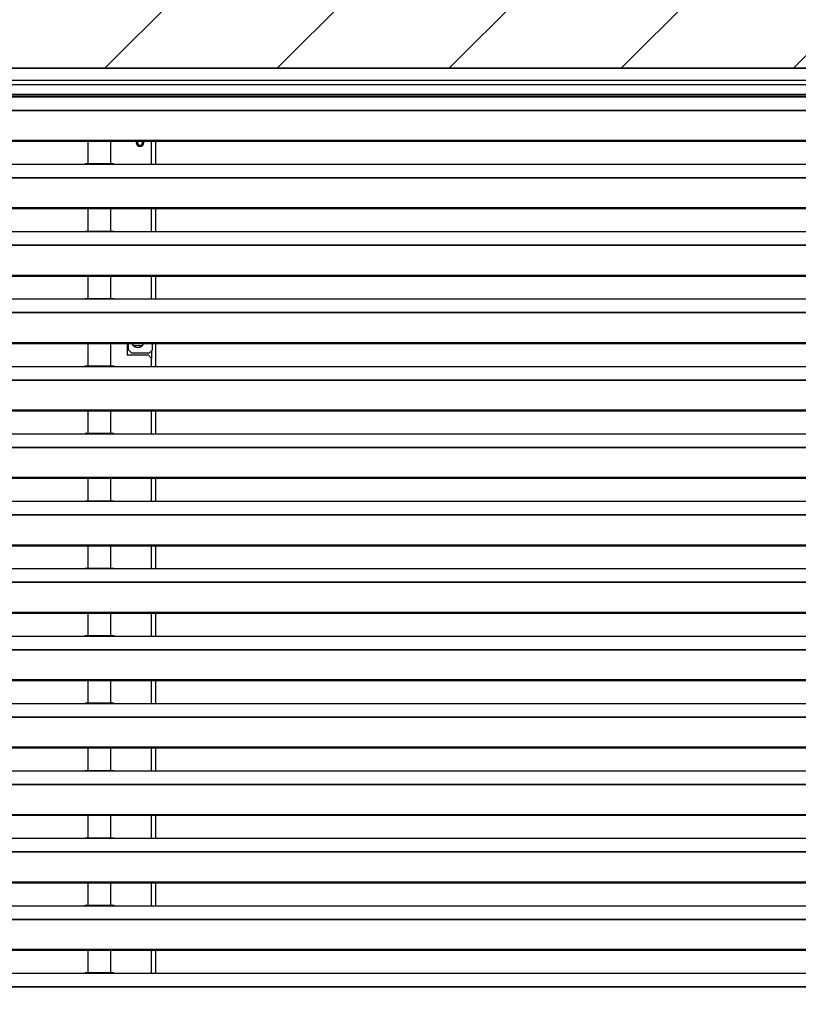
# Model space of a CAD drawing. Header units: millimetres. Extents: x 0 to 39025, y -31299 to 8400.
# Tile 366 of 373: x 15606 to 16114, y 6657 to 7300. Entities that reach past the tile are written whole.
import ezdxf

# ---------------------------------------------------------------- set-up
doc = ezdxf.new("R2010")
doc.units = ezdxf.units.MM
doc.layers.add('ODMIKI funkcionalni', color=253, linetype='Continuous')

# ---------------------------------------------------------------- blocks, each defined once
blk = doc.blocks.new('*U55')
at = {"lineweight": 25}
for points in [[(1148.95, 1255.59), (1148.95, 1255.59), (1.05, 1255.59), (1.05, 1255.59)], [(1.05, 1255.59), (1.05, 1255.59), (1148.95, 1255.59), (1148.95, 1255.59)], [(1.05, 1247.81), (1.05, 1247.81), (1148.95, 1247.81), (1148.95, 1247.81)], [(1145.5, 1244.89), (1145.5, 1244.89), (4.5, 1244.89), (4.5, 1244.89)], [(4.5, 1238.75), (4.5, 1238.75), (1145.5, 1238.75), (1145.5, 1238.75)], [(4.5, 1237.7), (4.5, 1237.7), (1145.5, 1237.7), (1145.5, 1237.7)], [(42, 1237.06), (42, 1237.06), (225, 1237.06), (225, 1237.06)], [(225, 1237.06), (225, 1237.06), (247, 1237.06), (247, 1237.06)], [(245.31, 1237.14), (245.31, 1237.14), (226.65, 1237.14), (226.65, 1237.14)], [(247, 1237.06), (247, 1237.06), (818, 1237.06), (818, 1237.06)], [(16.21, 1228.34), (16.21, 1228.34), (1133.33, 1228.34), (1133.33, 1228.34)], [(16.21, 1228.12), (16.21, 1228.12), (1133.33, 1228.12), (1133.33, 1228.12)], [(7.21, 1208.7), (7.21, 1208.7), (1142.79, 1208.7), (1142.79, 1208.7)], [(7.21, 1208.04), (7.21, 1208.04), (1142.79, 1208.04), (1142.79, 1208.04)], [(228.5, 1208.04), (228.5, 1208.04), (228.5, 1193.16), (228.5, 1193.16)], [(243.5, 1193.16), (243.5, 1193.16), (243.5, 1208.04), (243.5, 1208.04)], [(265, 1207.1), (265, 1207.1), (264.82, 1208.04), (264.82, 1208.04)], [(270, 1193.08), (270, 1193.08), (270, 1208.04), (270, 1208.04)], [(272.5, 1208.04), (272.5, 1208.04), (272.5, 1193.08), (272.5, 1193.08)], [(42, 1193.08), (42, 1193.08), (225, 1193.08), (225, 1193.08)], [(225, 1193.08), (225, 1193.08), (247, 1193.08), (247, 1193.08)], [(245.31, 1193.16), (245.31, 1193.16), (226.65, 1193.16), (226.65, 1193.16)], [(247, 1193.08), (247, 1193.08), (818, 1193.08), (818, 1193.08)], [(16.21, 1184.37), (16.21, 1184.37), (1133.33, 1184.37), (1133.33, 1184.37)], [(16.21, 1184.15), (16.21, 1184.15), (1133.33, 1184.15), (1133.33, 1184.15)], [(7.21, 1164.72), (7.21, 1164.72), (1142.79, 1164.72), (1142.79, 1164.72)], [(7.21, 1164.07), (7.21, 1164.07), (1142.79, 1164.07), (1142.79, 1164.07)], [(228.5, 1164.07), (228.5, 1164.07), (228.5, 1149.19), (228.5, 1149.19)], [(243.5, 1149.19), (243.5, 1149.19), (243.5, 1164.07), (243.5, 1164.07)], [(270, 1149.11), (270, 1149.11), (270, 1164.07), (270, 1164.07)], [(272.5, 1164.07), (272.5, 1164.07), (272.5, 1149.11), (272.5, 1149.11)], [(42, 1149.11), (42, 1149.11), (225, 1149.11), (225, 1149.11)], [(225, 1149.11), (225, 1149.11), (247, 1149.11), (247, 1149.11)], [(245.31, 1149.19), (245.31, 1149.19), (226.65, 1149.19), (226.65, 1149.19)], [(247, 1149.11), (247, 1149.11), (818, 1149.11), (818, 1149.11)], [(16.21, 1140.4), (16.21, 1140.4), (1133.33, 1140.4), (1133.33, 1140.4)], [(16.21, 1140.18), (16.21, 1140.18), (1133.33, 1140.18), (1133.33, 1140.18)], [(7.21, 1120.75), (7.21, 1120.75), (1142.79, 1120.75), (1142.79, 1120.75)], [(7.21, 1120.1), (7.21, 1120.1), (1142.79, 1120.1), (1142.79, 1120.1)], [(228.5, 1120.1), (228.5, 1120.1), (228.5, 1105.21), (228.5, 1105.21)], [(243.5, 1105.21), (243.5, 1105.21), (243.5, 1120.1), (243.5, 1120.1)], [(270, 1105.13), (270, 1105.13), (270, 1120.1), (270, 1120.1)], [(272.5, 1120.1), (272.5, 1120.1), (272.5, 1105.13), (272.5, 1105.13)], [(42, 1105.13), (42, 1105.13), (225, 1105.13), (225, 1105.13)], [(225, 1105.13), (225, 1105.13), (247, 1105.13), (247, 1105.13)], [(245.31, 1105.21), (245.31, 1105.21), (226.65, 1105.21), (226.65, 1105.21)], [(247, 1105.13), (247, 1105.13), (818, 1105.13), (818, 1105.13)], [(16.21, 1096.42), (16.21, 1096.42), (1133.33, 1096.42), (1133.33, 1096.42)], [(16.21, 1096.2), (16.21, 1096.2), (1133.33, 1096.2), (1133.33, 1096.2)], [(7.21, 1076.77), (7.21, 1076.77), (1142.79, 1076.77), (1142.79, 1076.77)], [(7.21, 1076.12), (7.21, 1076.12), (1142.79, 1076.12), (1142.79, 1076.12)], [(228.5, 1076.12), (228.5, 1076.12), (228.5, 1061.24), (228.5, 1061.24)], [(243.5, 1061.24), (243.5, 1061.24), (243.5, 1076.12), (243.5, 1076.12)], [(254, 1076.12), (254, 1076.12), (254, 1068.4), (254, 1068.4)], [(254.5, 1073.42), (254.5, 1073.42), (254, 1072.92), (254, 1072.92)], [(254.5, 1073.42), (254.5, 1073.42), (255, 1073.42), (255, 1073.42)], [(255, 1071.91), (255, 1071.91), (255, 1076.12), (255, 1076.12)], [(263.7, 1074.47), (263.7, 1074.47), (258.3, 1074.47), (258.3, 1074.47)], [(270.7, 1071.91), (270.7, 1071.91), (270.7, 1076.12), (270.7, 1076.12)], [(272.5, 1076.12), (272.5, 1076.12), (272.5, 1061.16), (272.5, 1061.16)], [(268, 1068.4), (268, 1068.4), (254, 1068.4), (254, 1068.4)], [(255, 1071.91), (255, 1071.91), (257, 1069.91), (257, 1069.91)], [(257, 1069.91), (257, 1069.91), (268.7, 1069.91), (268.7, 1069.91)], [(270, 1066.38), (270, 1066.38), (268, 1068.4), (268, 1068.4)], [(268.7, 1069.91), (268.7, 1069.91), (270.7, 1071.91), (270.7, 1071.91)], [(270, 1071.21), (270, 1071.21), (270, 1066.38), (270, 1066.38)], [(270, 1061.16), (270, 1061.16), (270, 1066.38), (270, 1066.38)], [(42, 1061.16), (42, 1061.16), (225, 1061.16), (225, 1061.16)], [(225, 1061.16), (225, 1061.16), (247, 1061.16), (247, 1061.16)], [(245.31, 1061.24), (245.31, 1061.24), (226.65, 1061.24), (226.65, 1061.24)], [(247, 1061.16), (247, 1061.16), (818, 1061.16), (818, 1061.16)], [(16.21, 1052.45), (16.21, 1052.45), (1133.33, 1052.45), (1133.33, 1052.45)], [(16.21, 1052.23), (16.21, 1052.23), (1133.33, 1052.23), (1133.33, 1052.23)], [(7.21, 1032.8), (7.21, 1032.8), (1142.79, 1032.8), (1142.79, 1032.8)], [(7.21, 1032.14), (7.21, 1032.14), (1142.79, 1032.14), (1142.79, 1032.14)], [(228.5, 1032.14), (228.5, 1032.14), (228.5, 1017.27), (228.5, 1017.27)], [(243.5, 1017.27), (243.5, 1017.27), (243.5, 1032.14), (243.5, 1032.14)], [(270, 1017.19), (270, 1017.19), (270, 1032.14), (270, 1032.14)], [(272.5, 1032.14), (272.5, 1032.14), (272.5, 1017.19), (272.5, 1017.19)], [(42, 1017.19), (42, 1017.19), (225, 1017.19), (225, 1017.19)], [(225, 1017.19), (225, 1017.19), (247, 1017.19), (247, 1017.19)], [(245.31, 1017.27), (245.31, 1017.27), (226.65, 1017.27), (226.65, 1017.27)], [(247, 1017.19), (247, 1017.19), (818, 1017.19), (818, 1017.19)], [(16.21, 1008.47), (16.21, 1008.47), (1133.33, 1008.47), (1133.33, 1008.47)], [(16.21, 1008.25), (16.21, 1008.25), (1133.33, 1008.25), (1133.33, 1008.25)], [(7.21, 988.83), (7.21, 988.83), (1142.79, 988.83), (1142.79, 988.83)], [(7.21, 988.17), (7.21, 988.17), (1142.79, 988.17), (1142.79, 988.17)], [(228.5, 988.17), (228.5, 988.17), (228.5, 973.29), (228.5, 973.29)], [(243.5, 973.29), (243.5, 973.29), (243.5, 988.17), (243.5, 988.17)], [(270, 973.21), (270, 973.21), (270, 988.17), (270, 988.17)], [(272.5, 988.17), (272.5, 988.17), (272.5, 973.21), (272.5, 973.21)], [(42, 973.21), (42, 973.21), (225, 973.21), (225, 973.21)], [(225, 973.21), (225, 973.21), (247, 973.21), (247, 973.21)], [(245.31, 973.29), (245.31, 973.29), (226.65, 973.29), (226.65, 973.29)], [(247, 973.21), (247, 973.21), (818, 973.21), (818, 973.21)], [(16.21, 964.5), (16.21, 964.5), (1133.33, 964.5), (1133.33, 964.5)], [(16.21, 964.28), (16.21, 964.28), (1133.33, 964.28), (1133.33, 964.28)], [(7.21, 944.85), (7.21, 944.85), (1142.79, 944.85), (1142.79, 944.85)], [(7.21, 944.2), (7.21, 944.2), (1142.79, 944.2), (1142.79, 944.2)], [(228.5, 944.2), (228.5, 944.2), (228.5, 929.32), (228.5, 929.32)], [(243.5, 929.32), (243.5, 929.32), (243.5, 944.2), (243.5, 944.2)], [(270, 929.24), (270, 929.24), (270, 944.2), (270, 944.2)], [(272.5, 944.2), (272.5, 944.2), (272.5, 929.24), (272.5, 929.24)], [(42, 929.24), (42, 929.24), (225, 929.24), (225, 929.24)], [(225, 929.24), (225, 929.24), (247, 929.24), (247, 929.24)], [(245.31, 929.32), (245.31, 929.32), (226.65, 929.32), (226.65, 929.32)], [(247, 929.24), (247, 929.24), (818, 929.24), (818, 929.24)], [(16.21, 920.53), (16.21, 920.53), (1133.33, 920.53), (1133.33, 920.53)], [(16.21, 920.31), (16.21, 920.31), (1133.33, 920.31), (1133.33, 920.31)], [(7.21, 900.88), (7.21, 900.88), (1142.79, 900.88), (1142.79, 900.88)], [(7.21, 900.23), (7.21, 900.23), (1142.79, 900.23), (1142.79, 900.23)], [(228.5, 900.23), (228.5, 900.23), (228.5, 885.34), (228.5, 885.34)], [(243.5, 885.34), (243.5, 885.34), (243.5, 900.23), (243.5, 900.23)], [(270, 885.26), (270, 885.26), (270, 900.23), (270, 900.23)], [(272.5, 900.23), (272.5, 900.23), (272.5, 885.26), (272.5, 885.26)], [(42, 885.26), (42, 885.26), (225, 885.26), (225, 885.26)], [(225, 885.26), (225, 885.26), (247, 885.26), (247, 885.26)], [(245.31, 885.34), (245.31, 885.34), (226.65, 885.34), (226.65, 885.34)], [(247, 885.26), (247, 885.26), (818, 885.26), (818, 885.26)], [(16.21, 876.55), (16.21, 876.55), (1133.33, 876.55), (1133.33, 876.55)], [(16.21, 876.33), (16.21, 876.33), (1133.33, 876.33), (1133.33, 876.33)], [(7.21, 856.9), (7.21, 856.9), (1142.79, 856.9), (1142.79, 856.9)], [(7.21, 856.25), (7.21, 856.25), (1142.79, 856.25), (1142.79, 856.25)], [(228.5, 856.25), (228.5, 856.25), (228.5, 841.37), (228.5, 841.37)], [(243.5, 841.37), (243.5, 841.37), (243.5, 856.25), (243.5, 856.25)], [(270, 841.29), (270, 841.29), (270, 856.25), (270, 856.25)], [(272.5, 856.25), (272.5, 856.25), (272.5, 841.29), (272.5, 841.29)], [(245.31, 841.37), (245.31, 841.37), (226.65, 841.37), (226.65, 841.37)], [(42, 841.29), (42, 841.29), (225, 841.29), (225, 841.29)], [(225, 841.29), (225, 841.29), (247, 841.29), (247, 841.29)], [(247, 841.29), (247, 841.29), (818, 841.29), (818, 841.29)], [(16.21, 832.58), (16.21, 832.58), (1133.33, 832.58), (1133.33, 832.58)], [(16.21, 832.36), (16.21, 832.36), (1133.33, 832.36), (1133.33, 832.36)], [(7.21, 812.93), (7.21, 812.93), (1142.79, 812.93), (1142.79, 812.93)], [(7.21, 812.28), (7.21, 812.28), (1142.79, 812.28), (1142.79, 812.28)], [(228.5, 812.28), (228.5, 812.28), (228.5, 797.4), (228.5, 797.4)], [(243.5, 797.4), (243.5, 797.4), (243.5, 812.28), (243.5, 812.28)], [(270, 797.32), (270, 797.32), (270, 812.28), (270, 812.28)], [(272.5, 812.28), (272.5, 812.28), (272.5, 797.32), (272.5, 797.32)], [(42, 797.32), (42, 797.32), (225, 797.32), (225, 797.32)], [(225, 797.32), (225, 797.32), (247, 797.32), (247, 797.32)], [(245.31, 797.4), (245.31, 797.4), (226.65, 797.4), (226.65, 797.4)], [(247, 797.32), (247, 797.32), (818, 797.32), (818, 797.32)], [(16.21, 788.61), (16.21, 788.61), (1133.33, 788.61), (1133.33, 788.61)], [(16.21, 788.38), (16.21, 788.38), (1133.33, 788.38), (1133.33, 788.38)], [(7.21, 768.96), (7.21, 768.96), (1142.79, 768.96), (1142.79, 768.96)], [(7.21, 768.31), (7.21, 768.31), (1142.79, 768.31), (1142.79, 768.31)], [(228.5, 768.31), (228.5, 768.31), (228.5, 753.42), (228.5, 753.42)], [(243.5, 753.42), (243.5, 753.42), (243.5, 768.31), (243.5, 768.31)], [(270, 753.34), (270, 753.34), (270, 768.31), (270, 768.31)], [(272.5, 768.31), (272.5, 768.31), (272.5, 753.34), (272.5, 753.34)], [(42, 753.34), (42, 753.34), (225, 753.34), (225, 753.34)], [(225, 753.34), (225, 753.34), (247, 753.34), (247, 753.34)], [(245.31, 753.42), (245.31, 753.42), (226.65, 753.42), (226.65, 753.42)], [(247, 753.34), (247, 753.34), (818, 753.34), (818, 753.34)], [(16.21, 744.64), (16.21, 744.64), (1133.33, 744.64), (1133.33, 744.64)], [(16.21, 744.42), (16.21, 744.42), (1133.33, 744.42), (1133.33, 744.42)], [(7.21, 724.98), (7.21, 724.98), (1142.79, 724.98), (1142.79, 724.98)], [(7.21, 724.33), (7.21, 724.33), (1142.79, 724.33), (1142.79, 724.33)], [(228.5, 724.33), (228.5, 724.33), (228.5, 709.45), (228.5, 709.45)], [(243.5, 709.45), (243.5, 709.45), (243.5, 724.33), (243.5, 724.33)], [(270, 709.37), (270, 709.37), (270, 724.33), (270, 724.33)], [(272.5, 724.33), (272.5, 724.33), (272.5, 709.37), (272.5, 709.37)], [(42, 709.37), (42, 709.37), (225, 709.37), (225, 709.37)], [(225, 709.37), (225, 709.37), (247, 709.37), (247, 709.37)], [(245.31, 709.45), (245.31, 709.45), (226.65, 709.45), (226.65, 709.45)], [(247, 709.37), (247, 709.37), (818, 709.37), (818, 709.37)], [(16.21, 700.66), (16.21, 700.66), (1133.33, 700.66), (1133.33, 700.66)], [(16.21, 700.44), (16.21, 700.44), (1133.33, 700.44), (1133.33, 700.44)], [(7.21, 681.01), (7.21, 681.01), (1142.79, 681.01), (1142.79, 681.01)], [(7.21, 680.36), (7.21, 680.36), (1142.79, 680.36), (1142.79, 680.36)], [(228.5, 680.36), (228.5, 680.36), (228.5, 665.48), (228.5, 665.48)], [(243.5, 665.48), (243.5, 665.48), (243.5, 680.36), (243.5, 680.36)], [(270, 665.39), (270, 665.39), (270, 680.36), (270, 680.36)], [(272.5, 680.36), (272.5, 680.36), (272.5, 665.39), (272.5, 665.39)], [(42, 665.39), (42, 665.39), (225, 665.39), (225, 665.39)], [(225, 665.39), (225, 665.39), (247, 665.39), (247, 665.39)], [(245.31, 665.48), (245.31, 665.48), (226.65, 665.48), (226.65, 665.48)], [(247, 665.39), (247, 665.39), (818, 665.39), (818, 665.39)], [(16.21, 656.68), (16.21, 656.68), (1133.33, 656.68), (1133.33, 656.68)], [(16.21, 656.46), (16.21, 656.46), (1133.33, 656.46), (1133.33, 656.46)]]:
    blk.add_open_spline(points, degree=3, dxfattribs=at)
for points, knots in [([(225, 1237.06), (225, 1237.06), (226.12, 1237.11), (226.12, 1237.11), (226.12, 1237.11), (226.65, 1237.11), (226.65, 1237.11)], [0, 0, 0, 0, 1, 1, 1, 2, 2, 2, 2]), ([(245.31, 1237.11), (245.31, 1237.11), (245.84, 1237.11), (245.84, 1237.11), (245.84, 1237.11), (247, 1237.06), (247, 1237.06)], [0, 0, 0, 0, 1, 1, 1, 2, 2, 2, 2]), ([(260.18, 1208.04), (260.18, 1208.04), (260, 1207.1), (260, 1207.1), (260, 1207.1), (260.19, 1206.14), (260.19, 1206.14), (260.19, 1206.14), (260.73, 1205.33), (260.73, 1205.33), (260.73, 1205.33), (261.54, 1204.78), (261.54, 1204.78), (261.54, 1204.78), (262.5, 1204.59), (262.5, 1204.59), (262.5, 1204.59), (263.45, 1204.78), (263.45, 1204.78), (263.45, 1204.78), (264.27, 1205.33), (264.27, 1205.33), (264.27, 1205.33), (264.81, 1206.14), (264.81, 1206.14), (264.81, 1206.14), (265, 1207.1), (265, 1207.1)], [0, 0, 0, 0, 1, 1, 1, 2, 2, 2, 3, 3, 3, 4, 4, 4, 5, 5, 5, 6, 6, 6, 7, 7, 7, 8, 8, 8, 9, 9, 9, 9]), ([(261.08, 1208.04), (261.08, 1208.04), (260.93, 1207.75), (260.93, 1207.75), (260.93, 1207.75), (260.8, 1207.1), (260.8, 1207.1), (260.8, 1207.1), (260.93, 1206.45), (260.93, 1206.45), (260.93, 1206.45), (261.3, 1205.9), (261.3, 1205.9), (261.3, 1205.9), (261.85, 1205.52), (261.85, 1205.52), (261.85, 1205.52), (262.5, 1205.39), (262.5, 1205.39), (262.5, 1205.39), (263.15, 1205.52), (263.15, 1205.52), (263.15, 1205.52), (263.7, 1205.9), (263.7, 1205.9), (263.7, 1205.9), (264.07, 1206.45), (264.07, 1206.45), (264.07, 1206.45), (264.2, 1207.1), (264.2, 1207.1)], [0, 0, 0, 0, 1, 1, 1, 2, 2, 2, 3, 3, 3, 4, 4, 4, 5, 5, 5, 6, 6, 6, 7, 7, 7, 8, 8, 8, 9, 9, 9, 10, 10, 10, 10]), ([(264.2, 1207.1), (264.2, 1207.1), (264.07, 1207.75), (264.07, 1207.75), (264.07, 1207.75), (263.92, 1208.04), (263.92, 1208.04)], [0, 0, 0, 0, 1, 1, 1, 2, 2, 2, 2]), ([(225, 1193.08), (225, 1193.08), (226.12, 1193.13), (226.12, 1193.13), (226.12, 1193.13), (226.65, 1193.14), (226.65, 1193.14)], [0, 0, 0, 0, 1, 1, 1, 2, 2, 2, 2]), ([(245.31, 1193.14), (245.31, 1193.14), (245.84, 1193.14), (245.84, 1193.14), (245.84, 1193.14), (247, 1193.08), (247, 1193.08)], [0, 0, 0, 0, 1, 1, 1, 2, 2, 2, 2]), ([(225, 1149.11), (225, 1149.11), (226.12, 1149.16), (226.12, 1149.16), (226.12, 1149.16), (226.65, 1149.16), (226.65, 1149.16)], [0, 0, 0, 0, 1, 1, 1, 2, 2, 2, 2]), ([(245.31, 1149.16), (245.31, 1149.16), (245.84, 1149.16), (245.84, 1149.16), (245.84, 1149.16), (247, 1149.11), (247, 1149.11)], [0, 0, 0, 0, 1, 1, 1, 2, 2, 2, 2]), ([(225, 1105.13), (225, 1105.13), (226.12, 1105.19), (226.12, 1105.19), (226.12, 1105.19), (226.65, 1105.19), (226.65, 1105.19)], [0, 0, 0, 0, 1, 1, 1, 2, 2, 2, 2]), ([(245.31, 1105.2), (245.31, 1105.2), (245.84, 1105.19), (245.84, 1105.19), (245.84, 1105.19), (247, 1105.13), (247, 1105.13)], [0, 0, 0, 0, 1, 1, 1, 2, 2, 2, 2]), ([(255, 1074.16), (255, 1074.16), (254.81, 1074.15), (254.81, 1074.15), (254.81, 1074.15), (254, 1074.08), (254, 1074.08)], [0, 0, 0, 0, 1, 1, 1, 2, 2, 2, 2]), ([(257.22, 1076.12), (257.22, 1076.12), (257.76, 1075.08), (257.76, 1075.08), (257.76, 1075.08), (258.65, 1074.19), (258.65, 1074.19), (258.65, 1074.19), (259.76, 1073.62), (259.76, 1073.62), (259.76, 1073.62), (261, 1073.42), (261, 1073.42), (261, 1073.42), (262.23, 1073.62), (262.23, 1073.62), (262.23, 1073.62), (263.35, 1074.19), (263.35, 1074.19), (263.35, 1074.19), (264.24, 1075.08), (264.24, 1075.08), (264.24, 1075.08), (264.77, 1076.12), (264.77, 1076.12)], [0, 0, 0, 0, 1, 1, 1, 2, 2, 2, 3, 3, 3, 4, 4, 4, 5, 5, 5, 6, 6, 6, 7, 7, 7, 8, 8, 8, 8]), ([(225, 1061.16), (225, 1061.16), (226.12, 1061.21), (226.12, 1061.21), (226.12, 1061.21), (226.65, 1061.21), (226.65, 1061.21)], [0, 0, 0, 0, 1, 1, 1, 2, 2, 2, 2]), ([(245.31, 1061.22), (245.31, 1061.22), (245.84, 1061.21), (245.84, 1061.21), (245.84, 1061.21), (247, 1061.16), (247, 1061.16)], [0, 0, 0, 0, 1, 1, 1, 2, 2, 2, 2]), ([(225, 1017.19), (225, 1017.19), (226.12, 1017.24), (226.12, 1017.24), (226.12, 1017.24), (226.65, 1017.25), (226.65, 1017.25)], [0, 0, 0, 0, 1, 1, 1, 2, 2, 2, 2]), ([(245.31, 1017.25), (245.31, 1017.25), (245.84, 1017.24), (245.84, 1017.24), (245.84, 1017.24), (247, 1017.19), (247, 1017.19)], [0, 0, 0, 0, 1, 1, 1, 2, 2, 2, 2]), ([(225, 973.21), (225, 973.21), (226.12, 973.26), (226.12, 973.26), (226.12, 973.26), (226.65, 973.27), (226.65, 973.27)], [0, 0, 0, 0, 1, 1, 1, 2, 2, 2, 2]), ([(245.31, 973.27), (245.31, 973.27), (245.84, 973.27), (245.84, 973.27), (245.84, 973.27), (247, 973.21), (247, 973.21)], [0, 0, 0, 0, 1, 1, 1, 2, 2, 2, 2]), ([(225, 929.24), (225, 929.24), (226.12, 929.29), (226.12, 929.29), (226.12, 929.29), (226.65, 929.29), (226.65, 929.29)], [0, 0, 0, 0, 1, 1, 1, 2, 2, 2, 2]), ([(245.31, 929.29), (245.31, 929.29), (245.84, 929.29), (245.84, 929.29), (245.84, 929.29), (247, 929.24), (247, 929.24)], [0, 0, 0, 0, 1, 1, 1, 2, 2, 2, 2]), ([(225, 885.26), (225, 885.26), (226.12, 885.32), (226.12, 885.32), (226.12, 885.32), (226.65, 885.32), (226.65, 885.32)], [0, 0, 0, 0, 1, 1, 1, 2, 2, 2, 2]), ([(245.31, 885.33), (245.31, 885.33), (245.84, 885.32), (245.84, 885.32), (245.84, 885.32), (247, 885.26), (247, 885.26)], [0, 0, 0, 0, 1, 1, 1, 2, 2, 2, 2]), ([(225, 841.29), (225, 841.29), (226.12, 841.34), (226.12, 841.34), (226.12, 841.34), (226.65, 841.34), (226.65, 841.34)], [0, 0, 0, 0, 1, 1, 1, 2, 2, 2, 2]), ([(245.31, 841.35), (245.31, 841.35), (245.84, 841.34), (245.84, 841.34), (245.84, 841.34), (247, 841.29), (247, 841.29)], [0, 0, 0, 0, 1, 1, 1, 2, 2, 2, 2]), ([(225, 797.32), (225, 797.32), (226.12, 797.37), (226.12, 797.37), (226.12, 797.37), (226.65, 797.38), (226.65, 797.38)], [0, 0, 0, 0, 1, 1, 1, 2, 2, 2, 2]), ([(245.31, 797.38), (245.31, 797.38), (245.84, 797.38), (245.84, 797.38), (245.84, 797.38), (247, 797.32), (247, 797.32)], [0, 0, 0, 0, 1, 1, 1, 2, 2, 2, 2]), ([(225, 753.34), (225, 753.34), (226.12, 753.39), (226.12, 753.39), (226.12, 753.39), (226.65, 753.4), (226.65, 753.4)], [0, 0, 0, 0, 1, 1, 1, 2, 2, 2, 2]), ([(245.31, 753.4), (245.31, 753.4), (245.84, 753.4), (245.84, 753.4), (245.84, 753.4), (247, 753.34), (247, 753.34)], [0, 0, 0, 0, 1, 1, 1, 2, 2, 2, 2]), ([(225, 709.37), (225, 709.37), (226.12, 709.42), (226.12, 709.42), (226.12, 709.42), (226.65, 709.43), (226.65, 709.43)], [0, 0, 0, 0, 1, 1, 1, 2, 2, 2, 2]), ([(245.31, 709.43), (245.31, 709.43), (245.84, 709.43), (245.84, 709.43), (245.84, 709.43), (247, 709.37), (247, 709.37)], [0, 0, 0, 0, 1, 1, 1, 2, 2, 2, 2]), ([(225, 665.39), (225, 665.39), (226.12, 665.45), (226.12, 665.45), (226.12, 665.45), (226.65, 665.45), (226.65, 665.45)], [0, 0, 0, 0, 1, 1, 1, 2, 2, 2, 2]), ([(245.31, 665.46), (245.31, 665.46), (245.84, 665.45), (245.84, 665.45), (245.84, 665.45), (247, 665.39), (247, 665.39)], [0, 0, 0, 0, 1, 1, 1, 2, 2, 2, 2])]:
    blk.add_open_spline(points, degree=3, knots=knots, dxfattribs=at)

msp = doc.modelspace()

# ---------------------------------------------------------------- hatches: boundary and pattern name
at = {"layer": 'ODMIKI funkcionalni'}
h = msp.add_hatch(dxfattribs=at)
h.set_pattern_fill('ANSI31', color=256, scale=25)
h.set_pattern_definition([(45, (-1299.93, -3070.55), (-56.1266, 56.1266), [])])
h.paths.add_polyline_path([(15421.96, 6012.43), (15421.96, 7268), (16571.96, 7268), (16571.96, 6012.43), (17171.96, 6012.43), (17171.96, 7768), (15121.96, 7768), (15121.96, 6012.43)])

# ---------------------------------------------------------------- linework, layer by layer
msp.add_lwpolyline([(15421.96, 6012.43), (15421.96, 7268), (16571.96, 7268), (16571.96, 6012.43), (17171.96, 6012.43), (17171.96, 7768), (15121.96, 7768), (15121.96, 6012.43)], close=True, dxfattribs=at)

# ---------------------------------------------------------------- block references
at = {"color": 1}
msp.add_blockref('*U55', (15421.96, 6012.43), dxfattribs=at)

doc.saveas('drawing.dxf')
